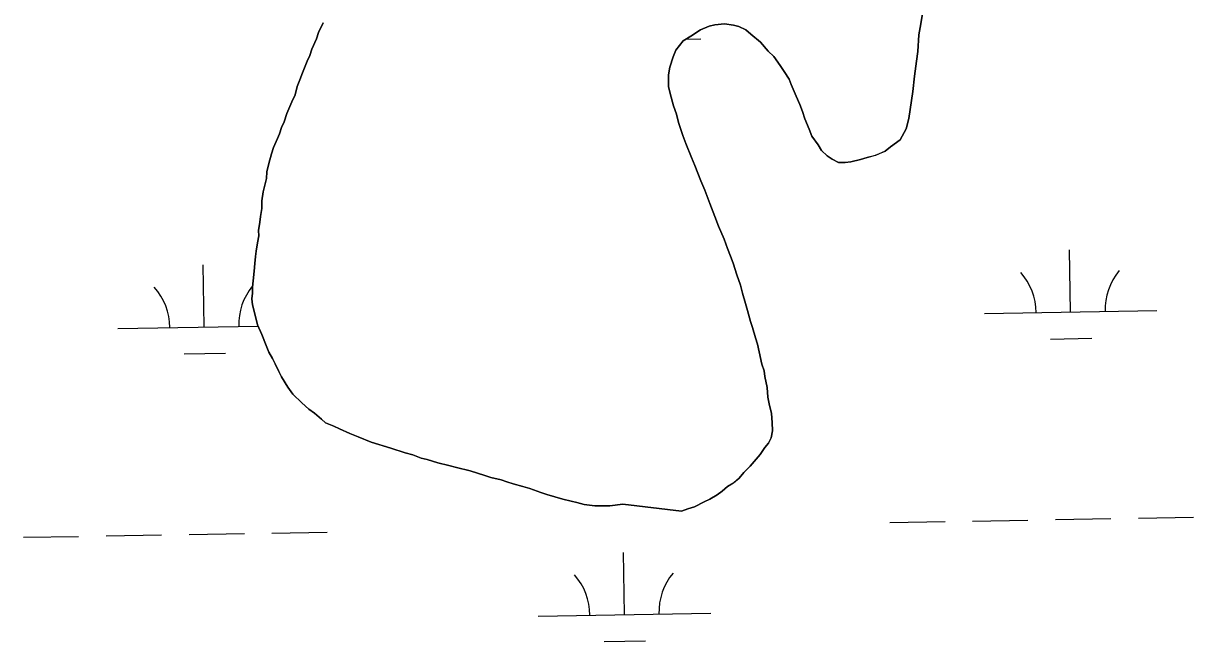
# Model space of a CAD drawing. Extents: x 3887375 to 3925618, y 296674 to 322633.
# Drawn here: x 3905059 to 3905737, y 306222 to 306580 of the extents above; entities that cross this region are included whole.
import ezdxf

# ---------------------------------------------------------------- set-up
doc = ezdxf.new("R2010")
doc.units = 0
doc.layers.add('V-TOPO-SHOR', color=7, linetype='Continuous')
doc.layers.add('V-WETL-SWMP', color=7, linetype='Continuous')

msp = doc.modelspace()

# ---------------------------------------------------------------- linework, layer by layer
at = {"layer": 'V-TOPO-SHOR'}
for points in [[(3905580.52, 306591.38), (3905578.66, 306579.39), (3905577.53, 306572.98), (3905576.84, 306563.39), (3905576.1, 306557.79), (3905575, 306549), (3905573.9, 306540.2), (3905573.16, 306535), (3905571.68, 306524.6), (3905570.15, 306518.6), (3905566.63, 306512.17), (3905561.08, 306508.11), (3905557.92, 306505.68), (3905552.35, 306503.22), (3905547.58, 306501.98), (3905543.6, 306500.73), (3905538.02, 306499.47), (3905534.83, 306499.04), (3905530.84, 306498.99), (3905527.22, 306500.95), (3905524.41, 306502.91), (3905521.18, 306506.07), (3905519.15, 306509.24), (3905515.49, 306514.39), (3905513.85, 306518.37), (3905511.39, 306524.33), (3905510.14, 306528.71), (3905508.5, 306532.68), (3905506.45, 306537.45), (3905503.58, 306544.21), (3905502.35, 306547.39), (3905499.5, 306551.75), (3905497.07, 306555.32), (3905493.42, 306560.47), (3905490.19, 306563.63), (3905485.74, 306568.77), (3905480.1, 306573.49), (3905477.27, 306575.86), (3905473.26, 306577.81), (3905470.06, 306578.57), (3905464.86, 306579.31), (3905459.27, 306578.85), (3905456.09, 306578.02), (3905450.92, 306575.96), (3905445.37, 306572.31), (3905441.01, 306569.47), (3905436.68, 306564.23), (3905435.12, 306560.22), (3905433.19, 306554.21), (3905432.45, 306549.81), (3905432.52, 306543.02), (3905433.36, 306539.03), (3905435.44, 306531.87), (3905437.09, 306527.1), (3905438.34, 306522.32), (3905440.82, 306514.76), (3905442.47, 306509.99), (3905445.75, 306502.04), (3905447.8, 306497.27), (3905451.1, 306488.52), (3905453.55, 306482.96), (3905456.43, 306475.4), (3905459.31, 306467.85), (3905461.37, 306462.28), (3905464.65, 306454.73), (3905466.71, 306449.16), (3905468.35, 306444.79), (3905470, 306440.82), (3905472.06, 306434.05), (3905474.13, 306428.09), (3905475.38, 306423.31), (3905477.04, 306417.34), (3905478.29, 306413.36), (3905479.95, 306406.99), (3905481.19, 306403.41), (3905482.85, 306397.44), (3905484.09, 306393.86), (3905484.94, 306389.47), (3905486.62, 306382.3), (3905487.86, 306378.33), (3905488.29, 306375.14), (3905489.56, 306368.76), (3905490.02, 306363.18)], [(3905406.06, 306301.15), (3905398.49, 306300.26), (3905389.71, 306300.17), (3905383.71, 306300.9), (3905379.3, 306302.05), (3905376.1, 306302.81), (3905371.29, 306303.96), (3905362.08, 306306.65), (3905358.48, 306307.81), (3905352.06, 306310.13), (3905348.05, 306311.28), (3905342.45, 306312.82), (3905338.84, 306313.98), (3905335.63, 306315.14), (3905329.63, 306316.67), (3905326.02, 306317.83), (3905317.6, 306320.53), (3905309.6, 306322.43), (3905305.19, 306323.58), (3905298.79, 306325.11), (3905292.77, 306327.04), (3905289.17, 306327.8), (3905284.36, 306329.74), (3905279.96, 306330.89), (3905271.54, 306333.59), (3905260.32, 306337.06), (3905252.7, 306340.17), (3905247.89, 306342.11), (3905241.87, 306344.84), (3905238.66, 306346.4), (3905233.84, 306348.34), (3905231.42, 306350.31), (3905227.39, 306353.86), (3905224.17, 306356.22), (3905220.14, 306359.77), (3905214.89, 306364.9), (3905212.05, 306368.86), (3905208.39, 306374.81), (3905206.76, 306377.99), (3905204.71, 306382.36), (3905203.08, 306385.54), (3905201.04, 306389.1), (3905199.4, 306393.08), (3905196.94, 306399.44), (3905194.48, 306405), (3905192.81, 306411.37), (3905191.56, 306416.55), (3905191.11, 306420.14), (3905191.48, 306423.34), (3905191.44, 306426.93), (3905191.8, 306430.53), (3905192.53, 306436.13), (3905192.88, 306440.53), (3905193.24, 306444.52), (3905193.6, 306447.72), (3905194.35, 306452.52), (3905195.1, 306456.52), (3905195.07, 306459.71), (3905195.81, 306464.52), (3905196.18, 306467.71), (3905196.92, 306472.51), (3905196.87, 306476.91), (3905197.61, 306482.1), (3905199.52, 306489.71), (3905199.88, 306493.71), (3905201.02, 306498.51), (3905202.56, 306504.12), (3905203.72, 306507.73), (3905206.05, 306512.94), (3905207.22, 306515.75), (3905208.38, 306519.36), (3905209.94, 306522.57), (3905211.48, 306527.38), (3905214.2, 306534.2), (3905216.15, 306538.21), (3905217.3, 306543.02), (3905218.85, 306547.03), (3905220.4, 306551.04), (3905223.12, 306557.86), (3905224.68, 306561.07), (3905225.84, 306564.67), (3905228.57, 306570.69), (3905229.73, 306574.3), (3905232.46, 306579.92)], [(3905490.02, 306363.18), (3905490.87, 306359.19), (3905492.13, 306353.62), (3905492.58, 306348.43), (3905492.64, 306343.64), (3905491.88, 306339.64), (3905490.32, 306336.43), (3905488.35, 306334.01), (3905485.6, 306329.99), (3905483.24, 306327.16), (3905479.69, 306323.13), (3905476.14, 306319.5), (3905473.38, 306316.27), (3905470.22, 306313.44), (3905466.64, 306311.41), (3905463.48, 306308.58), (3905460.71, 306306.55), (3905456.34, 306304.1), (3905453.17, 306302.47), (3905447.61, 306299.61), (3905443.63, 306298.37), (3905440.05, 306297.13), (3905406.06, 306301.15)]]:
    msp.add_lwpolyline(points, dxfattribs=at)
at = {"layer": 'V-WETL-SWMP'}
for p, q in [((3905578.66, 306579.39), (3905580.52, 306591.38)), ((3905232.46, 306579.92), (3905229.73, 306574.3)), ((3905229.73, 306574.3), (3905228.57, 306570.69)), ((3905445.37, 306572.31), (3905450.92, 306575.96)), ((3905450.92, 306575.96), (3905456.09, 306578.02)), ((3905456.09, 306578.02), (3905459.27, 306578.85)), ((3905459.27, 306578.85), (3905464.86, 306579.31)), ((3905464.86, 306579.31), (3905470.06, 306578.57)), ((3905470.06, 306578.57), (3905473.26, 306577.81)), ((3905473.26, 306577.81), (3905477.27, 306575.86)), ((3905477.27, 306575.86), (3905480.1, 306573.49)), ((3905480.1, 306573.49), (3905485.74, 306568.77)), ((3905576.84, 306563.39), (3905577.53, 306572.98)), ((3905577.53, 306572.98), (3905578.66, 306579.39)), ((3905228.57, 306570.69), (3905225.84, 306564.67)), ((3905436.68, 306564.23), (3905441.01, 306569.47)), ((3905441.01, 306569.47), (3905445.37, 306572.31)), ((3905442.58, 306570.49), (3905451.23, 306570.64)), ((3905485.74, 306568.77), (3905490.19, 306563.62)), ((3905224.68, 306561.07), (3905223.12, 306557.86)), ((3905225.84, 306564.67), (3905224.68, 306561.07)), ((3905433.19, 306554.21), (3905435.12, 306560.22)), ((3905435.12, 306560.22), (3905436.68, 306564.23)), ((3905490.19, 306563.62), (3905493.42, 306560.47)), ((3905493.42, 306560.47), (3905497.07, 306555.32)), ((3905576.1, 306557.79), (3905576.84, 306563.39)), ((3905223.12, 306557.86), (3905220.4, 306551.04)), ((3905432.44, 306549.8), (3905433.19, 306554.21)), ((3905497.07, 306555.32), (3905499.5, 306551.75)), ((3905575, 306549), (3905576.1, 306557.79)), ((3905218.85, 306547.03), (3905217.3, 306543.02)), ((3905220.4, 306551.04), (3905218.85, 306547.03)), ((3905432.52, 306543.02), (3905432.44, 306549.8)), ((3905499.5, 306551.75), (3905502.35, 306547.39)), ((3905502.35, 306547.39), (3905503.58, 306544.21)), ((3905573.9, 306540.2), (3905575, 306549)), ((3905217.3, 306543.02), (3905216.15, 306538.21)), ((3905433.36, 306539.03), (3905432.52, 306543.02)), ((3905435.44, 306531.87), (3905433.36, 306539.03)), ((3905503.58, 306544.21), (3905506.45, 306537.45)), ((3905573.16, 306535), (3905573.9, 306540.2)), ((3905214.2, 306534.2), (3905211.48, 306527.38)), ((3905216.15, 306538.21), (3905214.2, 306534.2)), ((3905506.45, 306537.45), (3905508.5, 306532.68)), ((3905508.5, 306532.68), (3905510.14, 306528.71)), ((3905571.68, 306524.6), (3905573.16, 306535)), ((3905211.48, 306527.38), (3905209.94, 306522.57)), ((3905437.09, 306527.1), (3905435.44, 306531.87)), ((3905438.34, 306522.32), (3905437.09, 306527.1)), ((3905510.14, 306528.71), (3905511.39, 306524.33)), ((3905208.38, 306519.36), (3905207.22, 306515.75)), ((3905209.94, 306522.57), (3905208.38, 306519.36)), ((3905440.82, 306514.76), (3905438.34, 306522.32)), ((3905511.39, 306524.33), (3905513.85, 306518.37)), ((3905566.63, 306512.17), (3905570.15, 306518.6)), ((3905570.15, 306518.6), (3905571.68, 306524.6)), ((3905206.05, 306512.94), (3905203.71, 306507.73)), ((3905207.22, 306515.75), (3905206.05, 306512.94)), ((3905442.47, 306509.99), (3905440.82, 306514.76)), ((3905513.85, 306518.37), (3905515.49, 306514.39)), ((3905515.49, 306514.39), (3905519.14, 306509.24)), ((3905561.08, 306508.11), (3905566.63, 306512.17)), ((3905203.71, 306507.73), (3905202.56, 306504.12)), ((3905445.75, 306502.04), (3905442.47, 306509.99)), ((3905519.14, 306509.24), (3905521.18, 306506.07)), ((3905521.18, 306506.07), (3905524.41, 306502.91)), ((3905552.35, 306503.23), (3905557.92, 306505.68)), ((3905557.92, 306505.68), (3905561.08, 306508.11)), ((3905201.02, 306498.51), (3905199.88, 306493.71)), ((3905202.56, 306504.12), (3905201.02, 306498.51)), ((3905447.8, 306497.27), (3905445.75, 306502.04)), ((3905524.41, 306502.91), (3905527.22, 306500.95)), ((3905527.22, 306500.95), (3905530.84, 306498.99)), ((3905530.84, 306498.99), (3905534.83, 306499.04)), ((3905534.83, 306499.04), (3905538.02, 306499.47)), ((3905538.02, 306499.47), (3905543.6, 306500.73)), ((3905543.6, 306500.73), (3905547.58, 306501.97)), ((3905547.58, 306501.97), (3905552.35, 306503.23)), ((3905199.88, 306493.71), (3905199.52, 306489.71)), ((3905451.1, 306488.52), (3905447.8, 306497.27)), ((3905199.52, 306489.71), (3905197.61, 306482.1)), ((3905453.55, 306482.96), (3905451.1, 306488.52)), ((3905197.61, 306482.1), (3905196.87, 306476.91)), ((3905456.43, 306475.4), (3905453.55, 306482.96)), ((3905196.92, 306472.51), (3905196.18, 306467.71)), ((3905196.87, 306476.91), (3905196.92, 306472.51)), ((3905459.31, 306467.85), (3905456.43, 306475.4)), ((3905195.81, 306464.52), (3905195.07, 306459.71)), ((3905196.18, 306467.71), (3905195.81, 306464.52)), ((3905461.37, 306462.28), (3905459.31, 306467.85)), ((3905195.07, 306459.71), (3905195.1, 306456.52)), ((3905464.65, 306454.73), (3905461.37, 306462.28)), ((3905194.35, 306452.52), (3905193.6, 306447.72)), ((3905195.1, 306456.52), (3905194.35, 306452.52)), ((3905466.71, 306449.16), (3905464.65, 306454.73)), ((3905193.24, 306444.52), (3905192.88, 306440.53)), ((3905193.6, 306447.72), (3905193.24, 306444.52)), ((3905468.35, 306444.79), (3905466.71, 306449.16)), ((3905469.99, 306440.82), (3905468.35, 306444.79)), ((3905665.41, 306412.43), (3905664.79, 306448.42)), ((3905163.58, 306403.81), (3905162.96, 306439.81)), ((3905192.88, 306440.53), (3905192.53, 306436.13)), ((3905472.07, 306434.05), (3905469.99, 306440.82)), ((3905191.8, 306430.53), (3905191.44, 306426.93)), ((3905192.53, 306436.13), (3905191.8, 306430.53)), ((3905474.13, 306428.08), (3905472.07, 306434.05)), ((3905191.44, 306426.93), (3905191.48, 306423.34)), ((3905475.38, 306423.31), (3905474.13, 306428.08)), ((3905191.48, 306423.34), (3905191.12, 306420.14)), ((3905191.12, 306420.14), (3905191.55, 306416.55)), ((3905477.04, 306417.34), (3905475.38, 306423.31)), ((3905478.29, 306413.36), (3905477.04, 306417.34)), ((3905191.55, 306416.55), (3905192.81, 306411.37)), ((3905192.81, 306411.37), (3905194.48, 306405.01)), ((3905479.95, 306406.99), (3905478.29, 306413.36)), ((3905615.42, 306411.57), (3905715.4, 306413.29)), ((3905113.58, 306402.96), (3905194.77, 306404.35)), ((3905194.48, 306405.01), (3905196.94, 306399.44)), ((3905481.19, 306403.41), (3905479.95, 306406.99)), ((3905482.85, 306397.44), (3905481.19, 306403.41)), ((3905196.94, 306399.44), (3905199.4, 306393.08)), ((3905484.09, 306393.86), (3905482.85, 306397.44)), ((3905653.68, 306396.79), (3905677.67, 306397.21)), ((3905199.4, 306393.08), (3905201.04, 306389.11)), ((3905484.94, 306389.47), (3905484.09, 306393.86)), ((3905151.84, 306388.18), (3905175.84, 306388.59)), ((3905201.04, 306389.11), (3905203.08, 306385.54)), ((3905203.08, 306385.54), (3905204.71, 306382.36)), ((3905486.62, 306382.3), (3905484.94, 306389.47)), ((3905204.71, 306382.36), (3905206.76, 306377.99)), ((3905206.76, 306377.99), (3905208.39, 306374.81)), ((3905487.86, 306378.33), (3905486.62, 306382.3)), ((3905488.29, 306375.14), (3905487.86, 306378.33)), ((3905208.39, 306374.81), (3905212.05, 306368.86)), ((3905489.56, 306368.76), (3905488.29, 306375.14)), ((3905212.05, 306368.86), (3905214.89, 306364.9)), ((3905214.89, 306364.9), (3905220.14, 306359.77)), ((3905490.02, 306363.18), (3905489.56, 306368.76)), ((3905490.87, 306359.19), (3905490.02, 306363.18)), ((3905220.14, 306359.77), (3905224.17, 306356.22)), ((3905224.17, 306356.22), (3905227.39, 306353.86)), ((3905492.13, 306353.62), (3905490.87, 306359.19)), ((3905227.39, 306353.86), (3905231.42, 306350.31)), ((3905231.42, 306350.31), (3905233.84, 306348.34)), ((3905492.58, 306348.43), (3905492.13, 306353.62)), ((3905233.84, 306348.34), (3905238.65, 306346.4)), ((3905238.65, 306346.4), (3905241.87, 306344.84)), ((3905241.87, 306344.84), (3905247.89, 306342.11)), ((3905491.88, 306339.64), (3905492.64, 306343.64)), ((3905492.64, 306343.64), (3905492.58, 306348.43)), ((3905247.89, 306342.11), (3905252.7, 306340.17)), ((3905252.7, 306340.17), (3905260.32, 306337.06)), ((3905260.32, 306337.06), (3905271.54, 306333.59)), ((3905488.35, 306334.01), (3905490.32, 306336.43)), ((3905490.32, 306336.43), (3905491.88, 306339.64)), ((3905271.54, 306333.59), (3905279.95, 306330.89)), ((3905279.95, 306330.89), (3905284.36, 306329.74)), ((3905284.36, 306329.74), (3905289.17, 306327.8)), ((3905483.24, 306327.16), (3905485.6, 306329.98)), ((3905485.6, 306329.98), (3905488.35, 306334.01)), ((3905289.17, 306327.8), (3905292.77, 306327.04)), ((3905292.77, 306327.04), (3905298.79, 306325.11)), ((3905298.79, 306325.11), (3905305.19, 306323.58)), ((3905305.19, 306323.58), (3905309.6, 306322.43)), ((3905309.6, 306322.43), (3905317.6, 306320.53)), ((3905476.14, 306319.5), (3905479.69, 306323.13)), ((3905479.69, 306323.13), (3905483.24, 306327.16)), ((3905317.6, 306320.53), (3905326.02, 306317.83)), ((3905326.02, 306317.83), (3905329.63, 306316.67)), ((3905329.63, 306316.67), (3905335.63, 306315.14)), ((3905335.63, 306315.14), (3905338.84, 306313.98)), ((3905470.21, 306313.44), (3905473.38, 306316.27)), ((3905473.38, 306316.27), (3905476.14, 306319.5)), ((3905338.84, 306313.98), (3905342.45, 306312.82)), ((3905342.45, 306312.82), (3905348.05, 306311.28)), ((3905348.05, 306311.28), (3905352.06, 306310.13)), ((3905352.06, 306310.13), (3905358.47, 306307.81)), ((3905460.71, 306306.55), (3905463.48, 306308.58)), ((3905463.48, 306308.58), (3905466.64, 306311.41)), ((3905466.64, 306311.41), (3905470.21, 306313.44)), ((3905358.47, 306307.81), (3905362.08, 306306.65)), ((3905362.08, 306306.65), (3905371.29, 306303.95)), ((3905371.29, 306303.95), (3905376.1, 306302.81)), ((3905376.1, 306302.81), (3905379.3, 306302.05)), ((3905379.3, 306302.05), (3905383.71, 306300.9)), ((3905447.61, 306299.61), (3905453.17, 306302.47)), ((3905453.17, 306302.47), (3905456.34, 306304.1)), ((3905456.34, 306304.1), (3905460.71, 306306.55)), ((3905383.71, 306300.9), (3905389.7, 306300.17)), ((3905389.7, 306300.17), (3905398.49, 306300.26)), ((3905398.49, 306300.26), (3905406.06, 306301.15)), ((3905406.06, 306301.15), (3905440.05, 306297.13)), ((3905440.05, 306297.13), (3905443.63, 306298.37)), ((3905443.63, 306298.37), (3905447.61, 306299.61)), ((3905560.64, 306290.54), (3905592.64, 306291.09)), ((3905608.63, 306291.36), (3905640.63, 306291.91)), ((3905656.63, 306292.19), (3905688.62, 306292.74)), ((3905704.62, 306293.01), (3905736.62, 306293.56)), ((3905058.81, 306281.93), (3905090.8, 306282.48)), ((3905106.8, 306282.75), (3905138.8, 306283.3)), ((3905154.79, 306283.57), (3905186.79, 306284.12)), ((3905202.79, 306284.4), (3905234.78, 306284.95)), ((3905406.94, 306237.15), (3905406.33, 306273.15)), ((3905356.95, 306236.3), (3905456.94, 306238.01)), ((3905395.21, 306221.52), (3905419.21, 306221.93))]:
    msp.add_line(p, q, dxfattribs=at)
for centre, start, end in [((3905610.17, 306411.95), 0.21154, 41.7552), ((3905720.64, 306413.85), 140.21154, 181.75519), ((3905108.33, 306403.34), 0.21154, 41.7552), ((3905218.8, 306405.24), 140.77577, 181.75519), ((3905462.17, 306238.58), 140.21154, 181.75519), ((3905351.7, 306236.68), 0.21154, 41.7552)]:
    msp.add_arc(centre, 35.25, start, end, dxfattribs=at)

doc.saveas('drawing.dxf')
